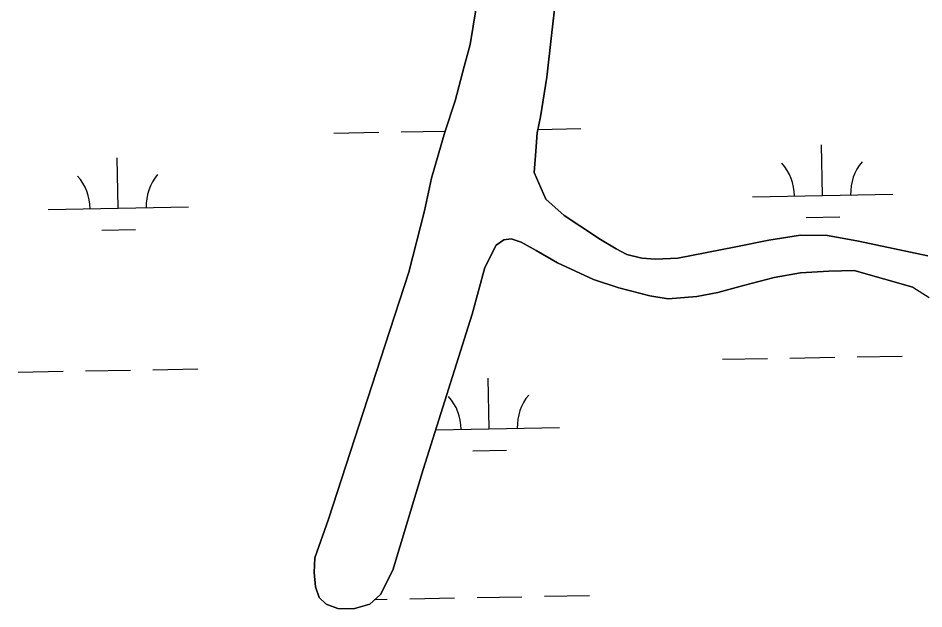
# Model space of a CAD drawing. Extents: x 3925854 to 3964121, y 224593 to 250589.
# Drawn here: x 3932899 to 3933544, y 230490 to 230911 of the extents above; entities that cross this region are included whole.
import ezdxf

# ---------------------------------------------------------------- set-up
doc = ezdxf.new("R2010")
doc.units = 0
doc.layers.add('V-TOPO-SHOR', color=7, linetype='Continuous')
doc.layers.add('V-WETL-SWMP', color=7, linetype='Continuous')

msp = doc.modelspace()

# ---------------------------------------------------------------- linework, layer by layer
at = {"layer": 'V-TOPO-SHOR'}
for points in [[(3933288.695, 230985.479), (3933278.603, 230898.293), (3933275.371, 230868.567), (3933270.745, 230840.437), (3933268.535, 230828.866), (3933267.519, 230815.898), (3933266.303, 230800.737), (3933274.658, 230781.768), (3933287.612, 230770.179), (3933298.778, 230762.781), (3933313.529, 230752.984), (3933324.695, 230746.385), (3933332.471, 230742.383), (3933343.043, 230739.576), (3933352.82, 230738.965), (3933368.584, 230739.741), (3933409.898, 230747.669), (3933433.45, 230752.427), (3933456.003, 230755.988), (3933475.358, 230755.765), (3933497.501, 230751.745), (3933546.846, 230741.31)], [(3933119.756, 230553.701), (3933160.226, 230677.959), (3933177.057, 230729.819), (3933188.286, 230773.302), (3933193.306, 230796.641), (3933202.729, 230829.354), (3933209.94, 230851.691), (3933216.557, 230876.226), (3933220.767, 230891.984), (3933224.992, 230917.917)], [(3933536.161, 230719.091), (3933494.282, 230730.798), (3933476.323, 230730.421), (3933456.167, 230729.252), (3933437.407, 230725.883), (3933415.45, 230720.324), (3933397.086, 230715.161), (3933382.117, 230712.388), (3933361.762, 230710.619), (3933348.794, 230712.831), (3933326.653, 230718.647), (3933308.702, 230724.457), (3933282.977, 230736.463), (3933267.824, 230745.062), (3933257.058, 230751.063), (3933249.878, 230753.467), (3933244.688, 230752.677), (3933239.296, 230748.892), (3933231.294, 230733.139), (3933222.271, 230699.828), (3933187.207, 230589.131), (3933165.76, 230517.327), (3933156.759, 230499.978), (3933149.167, 230493.203), (3933137.59, 230489.826), (3933126.416, 230490.041), (3933118.238, 230493.244), (3933113.057, 230497.842), (3933110.472, 230505.428), (3933109.489, 230515.805), (3933110.102, 230526.178), (3933119.756, 230553.701)], [(3933536.161, 230719.091), (3933547.841, 230711.741)]]:
    msp.add_lwpolyline(points, dxfattribs=at)
at = {"layer": 'V-WETL-SWMP'}
for p, q in [((3933278.603, 230898.293), (3933288.695, 230985.478)), ((3933224.993, 230917.918), (3933220.768, 230891.984)), ((3933220.768, 230891.984), (3933216.557, 230876.226)), ((3933275.371, 230868.566), (3933278.603, 230898.293)), ((3933216.557, 230876.226), (3933209.94, 230851.692)), ((3933270.745, 230840.438), (3933275.371, 230868.566)), ((3933209.94, 230851.692), (3933202.728, 230829.353)), ((3933268.534, 230828.867), (3933270.745, 230840.438)), ((3933123.63, 230828.787), (3933155.625, 230829.369)), ((3933171.622, 230829.66), (3933203.011, 230830.23)), ((3933202.728, 230829.353), (3933193.306, 230796.641)), ((3933267.52, 230815.899), (3933268.534, 230828.867)), ((3933269.024, 230831.431), (3933299.601, 230831.987)), ((3933266.302, 230800.736), (3933267.52, 230815.899)), ((3933471.812, 230784.368), (3933471.157, 230820.362)), ((3932969.986, 230775.243), (3932969.332, 230811.237)), ((3933193.306, 230796.641), (3933188.287, 230773.302)), ((3933274.658, 230781.769), (3933266.302, 230800.736)), ((3933421.82, 230783.459), (3933521.803, 230785.277)), ((3932919.995, 230774.334), (3933019.978, 230776.152)), ((3933287.613, 230770.178), (3933274.658, 230781.769)), ((3933188.287, 230773.302), (3933177.056, 230729.818)), ((3933298.777, 230762.781), (3933287.613, 230770.178)), ((3933460.094, 230768.721), (3933484.09, 230769.157)), ((3932958.269, 230759.596), (3932982.265, 230760.033)), ((3933313.53, 230752.984), (3933298.777, 230762.781)), ((3933239.296, 230748.892), (3933244.689, 230752.676)), ((3933244.689, 230752.676), (3933249.878, 230753.467)), ((3933249.878, 230753.467), (3933257.058, 230751.063)), ((3933257.058, 230751.063), (3933267.825, 230745.063)), ((3933324.695, 230746.385), (3933313.53, 230752.984)), ((3933433.451, 230752.427), (3933409.899, 230747.669)), ((3933456.003, 230755.989), (3933433.451, 230752.427)), ((3933475.358, 230755.764), (3933456.003, 230755.989)), ((3933497.501, 230751.744), (3933475.358, 230755.764)), ((3933546.846, 230741.31), (3933497.501, 230751.744)), ((3933231.294, 230733.139), (3933239.296, 230748.892)), ((3933267.825, 230745.063), (3933282.978, 230736.463)), ((3933332.472, 230742.384), (3933324.695, 230746.385)), ((3933409.899, 230747.669), (3933368.584, 230739.742)), ((3933343.044, 230739.576), (3933332.472, 230742.384)), ((3933352.82, 230738.965), (3933343.044, 230739.576)), ((3933368.584, 230739.742), (3933352.82, 230738.965)), ((3933222.271, 230699.828), (3933231.294, 230733.139)), ((3933282.978, 230736.463), (3933308.703, 230724.457)), ((3933476.322, 230730.421), (3933494.281, 230730.797)), ((3933494.281, 230730.797), (3933536.161, 230719.091)), ((3933177.056, 230729.818), (3933160.226, 230677.96)), ((3933308.703, 230724.457), (3933326.654, 230718.647)), ((3933415.45, 230720.325), (3933437.406, 230725.883)), ((3933437.406, 230725.883), (3933456.167, 230729.251)), ((3933456.167, 230729.251), (3933476.322, 230730.421)), ((3933326.654, 230718.647), (3933348.794, 230712.831)), ((3933397.086, 230715.162), (3933415.45, 230720.325)), ((3933536.161, 230719.091), (3933547.841, 230711.741)), ((3933348.794, 230712.831), (3933361.761, 230710.619)), ((3933361.761, 230710.619), (3933382.117, 230712.388)), ((3933382.117, 230712.388), (3933397.086, 230715.162)), ((3933187.206, 230589.131), (3933222.271, 230699.828)), ((3933160.226, 230677.96), (3933119.756, 230553.702)), ((3933400.514, 230667.62), (3933432.509, 230668.202)), ((3933448.506, 230668.493), (3933480.501, 230669.075)), ((3933496.498, 230669.365), (3933528.493, 230669.947)), ((3932946.681, 230659.368), (3932978.676, 230659.95)), ((3932994.673, 230660.241), (3933026.668, 230660.822)), ((3932898.689, 230658.495), (3932930.684, 230659.077)), ((3933234.322, 230618.161), (3933233.667, 230654.155)), ((3933196.182, 230617.467), (3933284.314, 230619.07)), ((3933222.604, 230602.514), (3933246.6, 230602.95)), ((3933165.761, 230517.326), (3933187.206, 230589.131)), ((3933119.756, 230553.702), (3933110.101, 230526.179)), ((3933110.101, 230526.179), (3933109.489, 230515.804)), ((3933109.489, 230515.804), (3933110.473, 230505.427)), ((3933156.759, 230499.978), (3933165.761, 230517.326)), ((3933110.473, 230505.427), (3933113.057, 230497.841)), ((3933149.167, 230493.204), (3933156.759, 230499.978)), ((3933225.663, 230497.912), (3933257.657, 230498.494)), ((3933273.655, 230498.785), (3933305.649, 230499.367)), ((3933113.057, 230497.841), (3933118.239, 230493.245)), ((3933118.239, 230493.245), (3933126.416, 230490.041)), ((3933137.59, 230489.827), (3933149.167, 230493.204)), ((3933152.962, 230496.59), (3933161.673, 230496.749)), ((3933177.671, 230497.04), (3933209.665, 230497.621)), ((3933126.416, 230490.041), (3933137.59, 230489.827))]:
    msp.add_line(p, q, dxfattribs=at)
for centre, start, end in [((3933527.037, 230785.847), 140.269876, 181.813534), ((3933416.569, 230783.838), 0.269879, 41.813537), ((3932914.744, 230774.713), 0.269879, 41.813537), ((3933025.212, 230776.722), 140.269876, 181.813534), ((3933179.079, 230617.631), 0.269879, 41.813537), ((3933289.547, 230619.64), 140.269876, 181.813534)]:
    msp.add_arc(centre, 35.246, start, end, dxfattribs=at)

doc.saveas('drawing.dxf')
